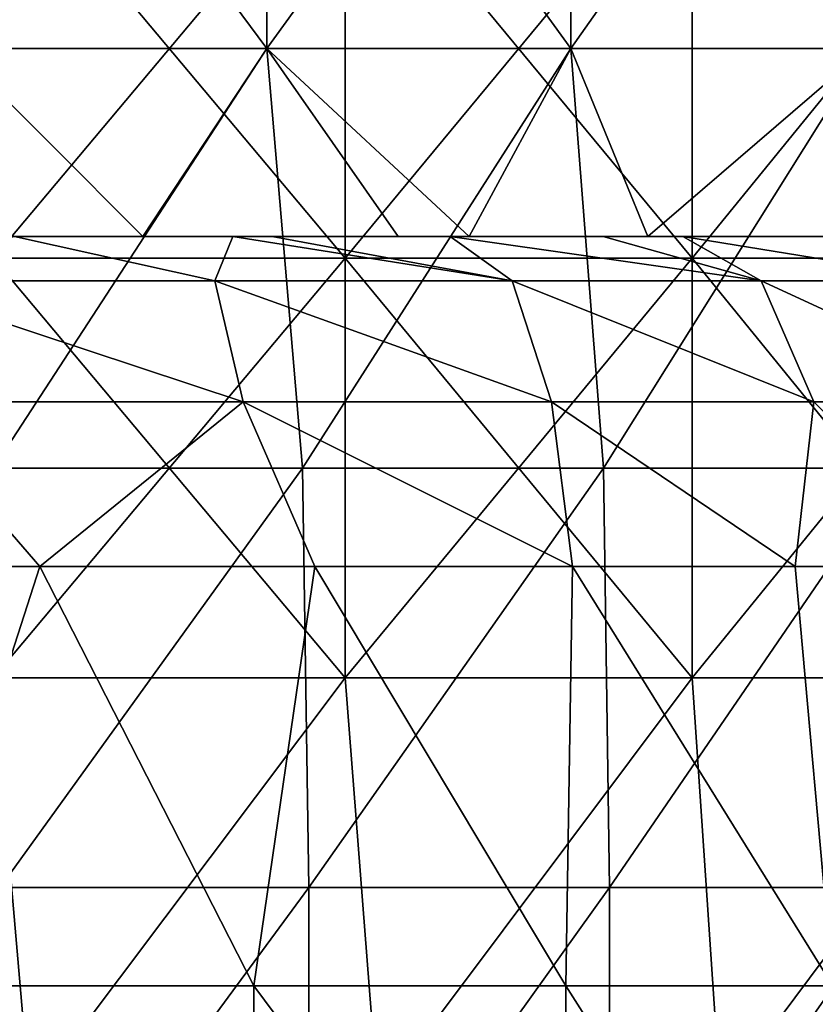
# Model space of a CAD drawing. Header units: inches. Extents: x -4.75 to 4.5, y 0 to 1.88.
# Tile 323 of 462: x 1.9 to 2.05, y 1.34 to 1.53. Entities that reach past the tile are written whole.
import ezdxf

# ---------------------------------------------------------------- set-up
doc = ezdxf.new("R2010")
doc.units = ezdxf.units.IN
doc.header["$LTSCALE"] = 101.851852
doc.header["$MEASUREMENT"] = 0
for name, color, linetype in [('11', 7, 'CONTINUOUS'), ('12', 7, 'CONTINUOUS'), ('15', 7, 'CONTINUOUS'), ('159', 7, 'CONTINUOUS'), ('33', 7, 'CONTINUOUS')]:
    doc.layers.add(name, color=color, linetype=linetype)

msp = doc.modelspace()

# ---------------------------------------------------------------- linework, layer by layer
at = {"layer": '11', "color": 13, "linetype": 'Continuous', "true_color": 0xd67263}
for points in [[(1.94654, 1.52338, 2.12123), (1.88703, 1.52338, 2.17434), (1.94654, 1.60346, 2.12123), (1.94654, 1.52338, 2.12123)], [(1.88703, 1.52338, 2.17434), (1.88703, 1.60346, 2.17434), (1.94654, 1.60346, 2.12123), (1.88703, 1.52338, 2.17434)], [(1.88703, 1.52338, -2.17434), (1.94654, 1.52338, -2.12123), (1.88703, 1.60346, -2.17434), (1.88703, 1.52338, -2.17434)], [(1.94654, 1.52338, -2.12123), (1.94654, 1.60346, -2.12123), (1.88703, 1.60346, -2.17434), (1.94654, 1.52338, -2.12123)], [(2.00455, 1.52338, 2.0665), (1.94654, 1.52338, 2.12123), (2.00455, 1.60346, 2.0665), (2.00455, 1.52338, 2.0665)], [(1.94654, 1.52338, 2.12123), (1.94654, 1.60346, 2.12123), (2.00455, 1.60346, 2.0665), (1.94654, 1.52338, 2.12123)], [(1.94654, 1.52338, -2.12123), (2.00455, 1.52338, -2.0665), (1.94654, 1.60346, -2.12123), (1.94654, 1.52338, -2.12123)], [(2.00455, 1.52338, -2.0665), (2.00455, 1.60346, -2.0665), (1.94654, 1.60346, -2.12123), (2.00455, 1.52338, -2.0665)], [(2.06102, 1.52338, 2.01018), (2.00455, 1.52338, 2.0665), (2.06102, 1.60346, 2.01018), (2.06102, 1.52338, 2.01018)], [(2.00455, 1.52338, 2.0665), (2.00455, 1.60346, 2.0665), (2.06102, 1.60346, 2.01018), (2.00455, 1.52338, 2.0665)], [(2.00455, 1.52338, -2.0665), (2.06102, 1.52338, -2.01018), (2.00455, 1.60346, -2.0665), (2.00455, 1.52338, -2.0665)], [(2.06102, 1.52338, -2.01018), (2.06102, 1.60346, -2.01018), (2.00455, 1.60346, -2.0665), (2.06102, 1.52338, -2.01018)], [(1.89745, 1.4875, -2.16522), (1.92283, 1.4875, -2.14271), (1.88703, 1.52338, -2.17434), (1.89745, 1.4875, -2.16522)], [(1.88703, 1.52338, -2.17434), (1.92283, 1.4875, -2.14271), (1.94654, 1.52338, -2.12123), (1.88703, 1.52338, -2.17434)], [(1.94654, 1.52338, 2.12123), (1.89429, 1.4433, 2.16802), (1.88703, 1.52338, 2.17434), (1.94654, 1.52338, 2.12123)], [(1.95331, 1.4433, 2.115), (1.89429, 1.4433, 2.16802), (1.94654, 1.52338, 2.12123), (1.95331, 1.4433, 2.115)], [(1.92283, 1.4875, -2.14271), (1.97161, 1.4875, -2.09793), (1.94654, 1.52338, -2.12123), (1.92283, 1.4875, -2.14271)], [(1.97161, 1.4875, -2.09793), (1.98518, 1.4875, -2.0851), (1.94654, 1.52338, -2.12123), (1.97161, 1.4875, -2.09793)], [(1.94654, 1.52338, -2.12123), (1.98518, 1.4875, -2.0851), (2.00455, 1.52338, -2.0665), (1.94654, 1.52338, -2.12123)], [(2.00455, 1.52338, 2.0665), (1.95331, 1.4433, 2.115), (1.94654, 1.52338, 2.12123), (2.00455, 1.52338, 2.0665)], [(2.01085, 1.4433, 2.06037), (1.95331, 1.4433, 2.115), (2.00455, 1.52338, 2.0665), (2.01085, 1.4433, 2.06037)], [(1.98518, 1.4875, -2.0851), (2.01926, 1.4875, -2.05213), (2.00455, 1.52338, -2.0665), (1.98518, 1.4875, -2.0851)], [(2.00455, 1.52338, -2.0665), (2.01926, 1.4875, -2.05213), (2.06102, 1.52338, -2.01018), (2.00455, 1.52338, -2.0665)], [(2.06102, 1.52338, 2.01018), (2.01085, 1.4433, 2.06037), (2.00455, 1.52338, 2.0665), (2.06102, 1.52338, 2.01018)], [(2.06686, 1.4433, 2.00418), (2.01085, 1.4433, 2.06037), (2.06102, 1.52338, 2.01018), (2.06686, 1.4433, 2.00418)], [(2.01926, 1.4875, -2.05213), (2.06613, 1.4875, -2.00493), (2.06102, 1.52338, -2.01018), (2.01926, 1.4875, -2.05213)], [(1.89429, 1.4433, 2.16802), (1.95331, 1.4433, 2.115), (1.89561, 1.36322, 2.16687), (1.89429, 1.4433, 2.16802)], [(1.89561, 1.36322, 2.16687), (1.95331, 1.4433, 2.115), (1.95454, 1.36322, 2.11386), (1.89561, 1.36322, 2.16687)], [(1.95331, 1.4433, 2.115), (2.01085, 1.4433, 2.06037), (1.95454, 1.36322, 2.11386), (1.95331, 1.4433, 2.115)], [(1.95454, 1.36322, 2.11386), (2.01085, 1.4433, 2.06037), (2.01199, 1.36322, 2.05926), (1.95454, 1.36322, 2.11386)], [(2.01085, 1.4433, 2.06037), (2.06686, 1.4433, 2.00418), (2.01199, 1.36322, 2.05926), (2.01085, 1.4433, 2.06037)], [(2.01199, 1.36322, 2.05926), (2.06686, 1.4433, 2.00418), (2.06792, 1.36322, 2.00309), (2.01199, 1.36322, 2.05926)], [(1.89561, 1.36322, 2.16687), (1.95454, 1.36322, 2.11386), (1.89561, 1.28314, 2.16687), (1.89561, 1.36322, 2.16687)], [(1.95454, 1.36322, 2.11386), (1.95454, 1.28314, 2.11386), (1.89561, 1.28314, 2.16687), (1.95454, 1.36322, 2.11386)], [(1.95454, 1.36322, 2.11386), (2.01199, 1.36322, 2.05926), (1.95454, 1.28314, 2.11386), (1.95454, 1.36322, 2.11386)], [(2.01199, 1.36322, 2.05926), (2.01199, 1.28314, 2.05926), (1.95454, 1.28314, 2.11386), (2.01199, 1.36322, 2.05926)], [(2.01199, 1.36322, 2.05926), (2.06792, 1.36322, 2.00309), (2.01199, 1.28314, 2.05926), (2.01199, 1.36322, 2.05926)], [(2.06792, 1.36322, 2.00309), (2.06792, 1.28314, 2.00309), (2.01199, 1.28314, 2.05926), (2.06792, 1.36322, 2.00309)]]:
    msp.add_3dface(points, dxfattribs=at)
at = {"layer": '12', "color": 13, "linetype": 'Continuous', "true_color": 0xd67263}
for points in [[(1.96151, 1.56342, 2.97387), (1.8943, 1.56342, 3.01713), (1.96151, 1.48334, 2.97387), (1.96151, 1.56342, 2.97387)], [(1.96151, 1.48334, 2.97387), (1.8943, 1.56342, 3.01713), (1.8943, 1.48334, 3.01713), (1.96151, 1.48334, 2.97387)], [(1.8943, 1.56342, -3.01713), (1.96151, 1.56342, -2.97387), (1.8943, 1.48334, -3.01713), (1.8943, 1.56342, -3.01713)], [(1.8943, 1.48334, -3.01713), (1.96151, 1.56342, -2.97387), (1.96151, 1.48334, -2.97387), (1.8943, 1.48334, -3.01713)], [(2.02773, 1.56342, 2.92911), (1.96151, 1.56342, 2.97387), (2.02773, 1.48334, 2.92911), (2.02773, 1.56342, 2.92911)], [(2.02773, 1.48334, 2.92911), (1.96151, 1.56342, 2.97387), (1.96151, 1.48334, 2.97387), (2.02773, 1.48334, 2.92911)], [(1.96151, 1.56342, -2.97387), (2.02773, 1.56342, -2.92911), (1.96151, 1.48334, -2.97387), (1.96151, 1.56342, -2.97387)], [(1.96151, 1.48334, -2.97387), (2.02773, 1.56342, -2.92911), (2.02773, 1.48334, -2.92911), (1.96151, 1.48334, -2.97387)], [(2.09293, 1.56342, 2.88289), (2.02773, 1.56342, 2.92911), (2.09293, 1.48334, 2.88289), (2.09293, 1.56342, 2.88289)], [(2.09293, 1.48334, 2.88289), (2.02773, 1.56342, 2.92911), (2.02773, 1.48334, 2.92911), (2.09293, 1.48334, 2.88289)], [(2.02773, 1.56342, -2.92911), (2.09293, 1.56342, -2.88289), (2.02773, 1.48334, -2.92911), (2.02773, 1.56342, -2.92911)], [(2.02773, 1.48334, -2.92911), (2.09293, 1.56342, -2.88289), (2.09293, 1.48334, -2.88289), (2.02773, 1.48334, -2.92911)], [(1.96151, 1.40326, -2.97387), (1.8943, 1.40326, -3.01713), (1.96151, 1.48334, -2.97387), (1.96151, 1.40326, -2.97387)], [(1.8943, 1.40326, -3.01713), (1.8943, 1.48334, -3.01713), (1.96151, 1.48334, -2.97387), (1.8943, 1.40326, -3.01713)], [(1.8943, 1.40326, 3.01713), (1.96151, 1.40326, 2.97387), (1.8943, 1.48334, 3.01713), (1.8943, 1.40326, 3.01713)], [(1.96151, 1.40326, 2.97387), (1.96151, 1.48334, 2.97387), (1.8943, 1.48334, 3.01713), (1.96151, 1.40326, 2.97387)], [(2.02773, 1.40326, -2.92911), (1.96151, 1.40326, -2.97387), (2.02773, 1.48334, -2.92911), (2.02773, 1.40326, -2.92911)], [(1.96151, 1.40326, -2.97387), (1.96151, 1.48334, -2.97387), (2.02773, 1.48334, -2.92911), (1.96151, 1.40326, -2.97387)], [(1.96151, 1.40326, 2.97387), (2.02773, 1.40326, 2.92911), (1.96151, 1.48334, 2.97387), (1.96151, 1.40326, 2.97387)], [(2.02773, 1.40326, 2.92911), (2.02773, 1.48334, 2.92911), (1.96151, 1.48334, 2.97387), (2.02773, 1.40326, 2.92911)], [(2.09293, 1.40326, -2.88289), (2.02773, 1.40326, -2.92911), (2.09293, 1.48334, -2.88289), (2.09293, 1.40326, -2.88289)], [(2.02773, 1.40326, -2.92911), (2.02773, 1.48334, -2.92911), (2.09293, 1.48334, -2.88289), (2.02773, 1.40326, -2.92911)], [(2.02773, 1.40326, 2.92911), (2.09293, 1.40326, 2.88289), (2.02773, 1.48334, 2.92911), (2.02773, 1.40326, 2.92911)], [(2.09293, 1.40326, 2.88289), (2.09293, 1.48334, 2.88289), (2.02773, 1.48334, 2.92911), (2.09293, 1.40326, 2.88289)], [(1.90129, 1.32318, -3.01272), (1.83393, 1.32318, -3.05419), (1.8943, 1.40326, -3.01713), (1.90129, 1.32318, -3.01272)], [(1.83394, 1.32318, 3.05419), (1.90129, 1.32318, 3.01272), (1.8943, 1.40326, 3.01713), (1.83394, 1.32318, 3.05419)], [(1.8943, 1.40326, 3.01713), (1.90129, 1.32318, 3.01272), (1.96151, 1.40326, 2.97387), (1.8943, 1.40326, 3.01713)], [(1.96151, 1.40326, -2.97387), (1.90129, 1.32318, -3.01272), (1.8943, 1.40326, -3.01713), (1.96151, 1.40326, -2.97387)], [(1.90129, 1.32318, 3.01272), (1.96771, 1.32318, 2.96977), (1.96151, 1.40326, 2.97387), (1.90129, 1.32318, 3.01272)], [(1.96771, 1.32318, -2.96977), (1.90129, 1.32318, -3.01272), (1.96151, 1.40326, -2.97387), (1.96771, 1.32318, -2.96977)], [(1.96151, 1.40326, 2.97387), (1.96771, 1.32318, 2.96977), (2.02773, 1.40326, 2.92911), (1.96151, 1.40326, 2.97387)], [(2.02773, 1.40326, -2.92911), (1.96771, 1.32318, -2.96977), (1.96151, 1.40326, -2.97387), (2.02773, 1.40326, -2.92911)], [(1.96771, 1.32318, 2.96977), (2.03316, 1.32318, 2.92535), (2.02773, 1.40326, 2.92911), (1.96771, 1.32318, 2.96977)], [(2.03316, 1.32318, -2.92535), (1.96771, 1.32318, -2.96977), (2.02773, 1.40326, -2.92911), (2.03316, 1.32318, -2.92535)], [(2.02773, 1.40326, 2.92911), (2.03316, 1.32318, 2.92535), (2.09293, 1.40326, 2.88289), (2.02773, 1.40326, 2.92911)], [(2.09293, 1.40326, -2.88289), (2.03316, 1.32318, -2.92535), (2.02773, 1.40326, -2.92911), (2.09293, 1.40326, -2.88289)], [(2.03316, 1.32318, 2.92535), (2.09761, 1.32318, 2.87949), (2.09293, 1.40326, 2.88289), (2.03316, 1.32318, 2.92535)], [(2.0976, 1.32318, -2.87949), (2.03316, 1.32318, -2.92535), (2.09293, 1.40326, -2.88289), (2.0976, 1.32318, -2.87949)]]:
    msp.add_3dface(points, dxfattribs=at)
at = {"layer": '15', "color": 13, "linetype": 'Continuous', "true_color": 0xd67263}
for points in [[(1.90047, 1.4875, -1.36428), (1.85781, 1.4875, -1.44436), (1.82113, 1.4875, -1.36428), (1.90047, 1.4875, -1.36428)], [(1.90047, 1.4875, -1.36428), (1.82113, 1.4875, -1.36428), (1.86298, 1.4875, -1.2842), (1.90047, 1.4875, -1.36428)], [(1.90032, 1.4875, -0.40332), (1.87866, 1.4875, -0.4834), (1.82114, 1.4875, -0.40332), (1.90032, 1.4875, -0.40332)], [(1.90032, 1.4875, -0.40332), (1.82114, 1.4875, -0.40332), (1.8414, 1.4875, -0.32324), (1.90032, 1.4875, -0.40332)], [(1.86298, 1.4875, -1.2842), (1.82252, 1.4875, -1.20412), (1.90176, 1.4875, -1.20412), (1.86298, 1.4875, -1.2842)], [(1.82252, 1.4875, -1.20412), (1.85928, 1.4875, -1.12404), (1.90176, 1.4875, -1.20412), (1.82252, 1.4875, -1.20412)], [(1.82354, 1.4875, -1.92484), (1.89436, 1.4875, -1.84476), (1.90282, 1.4875, -1.92484), (1.82354, 1.4875, -1.92484)], [(1.82354, 1.4875, -1.92484), (1.90282, 1.4875, -1.92484), (1.82774, 1.4875, -2.00492), (1.82354, 1.4875, -1.92484)], [(1.89745, 1.4875, -2.16522), (1.82625, 1.4875, -2.085), (1.90566, 1.4875, -2.085), (1.89745, 1.4875, -2.16522)], [(1.82625, 1.4875, -2.085), (1.82774, 1.4875, -2.00492), (1.90566, 1.4875, -2.085), (1.82625, 1.4875, -2.085)], [(1.82774, 1.4875, -2.00492), (1.90282, 1.4875, -1.92484), (1.9072, 1.4875, -2.00492), (1.82774, 1.4875, -2.00492)], [(1.82774, 1.4875, -2.00492), (1.9072, 1.4875, -2.00492), (1.90566, 1.4875, -2.085), (1.82774, 1.4875, -2.00492)], [(1.831, 1.4875, -0.72364), (1.85748, 1.4875, -0.64356), (1.91061, 1.4875, -0.72364), (1.831, 1.4875, -0.72364)], [(1.831, 1.4875, -0.72364), (1.91061, 1.4875, -0.72364), (1.89556, 1.4875, -0.80372), (1.831, 1.4875, -0.72364)], [(1.83254, 1.4875, -1.60452), (1.89064, 1.4875, -1.52444), (1.91221, 1.4875, -1.60452), (1.83254, 1.4875, -1.60452)], [(1.83254, 1.4875, -1.60452), (1.91221, 1.4875, -1.60452), (1.85965, 1.4875, -1.6846), (1.83254, 1.4875, -1.60452)], [(1.83504, 1.4875, -0.96388), (1.86636, 1.4875, -0.8838), (1.91483, 1.4875, -0.96388), (1.83504, 1.4875, -0.96388)], [(1.83504, 1.4875, -0.96388), (1.91483, 1.4875, -0.96388), (1.89376, 1.4875, -1.04396), (1.83504, 1.4875, -0.96388)], [(1.83703, 1.4875, -0.16308), (1.89434, 1.4875, -0.083), (1.917, 1.4875, -0.16308), (1.83703, 1.4875, -0.16308)], [(1.83703, 1.4875, -0.16308), (1.917, 1.4875, -0.16308), (1.84838, 1.4875, -0.24316), (1.83703, 1.4875, -0.16308)], [(1.92105, 1.4875, -0.32324), (1.90032, 1.4875, -0.40332), (1.8414, 1.4875, -0.32324), (1.92105, 1.4875, -0.32324)], [(1.92105, 1.4875, -0.32324), (1.8414, 1.4875, -0.32324), (1.84838, 1.4875, -0.24316), (1.92105, 1.4875, -0.32324)], [(1.92105, 1.4875, -0.32324), (1.84838, 1.4875, -0.24316), (1.92778, 1.4875, -0.24316), (1.92105, 1.4875, -0.32324)], [(1.84838, 1.4875, -0.24316), (1.917, 1.4875, -0.16308), (1.92778, 1.4875, -0.24316), (1.84838, 1.4875, -0.24316)], [(1.84955, 1.4875, -0.00292), (1.86042, 1.4875, 0.07716), (1.92866, 1.4875, -0.00292), (1.84955, 1.4875, -0.00292)], [(1.84955, 1.4875, -0.00292), (1.92866, 1.4875, -0.00292), (1.89434, 1.4875, -0.083), (1.84955, 1.4875, -0.00292)], [(1.85748, 1.4875, -0.64356), (1.86897, 1.4875, -0.56348), (1.93652, 1.4875, -0.64356), (1.85748, 1.4875, -0.64356)], [(1.85748, 1.4875, -0.64356), (1.93652, 1.4875, -0.64356), (1.91061, 1.4875, -0.72364), (1.85748, 1.4875, -0.64356)], [(1.93687, 1.4875, -1.44436), (1.85781, 1.4875, -1.44436), (1.90047, 1.4875, -1.36428), (1.93687, 1.4875, -1.44436)], [(1.85781, 1.4875, -1.44436), (1.93687, 1.4875, -1.44436), (1.89064, 1.4875, -1.52444), (1.85781, 1.4875, -1.44436)], [(1.85928, 1.4875, -1.12404), (1.89376, 1.4875, -1.04396), (1.93839, 1.4875, -1.12404), (1.85928, 1.4875, -1.12404)], [(1.85928, 1.4875, -1.12404), (1.93839, 1.4875, -1.12404), (1.90176, 1.4875, -1.20412), (1.85928, 1.4875, -1.12404)], [(1.85965, 1.4875, -1.6846), (1.91221, 1.4875, -1.60452), (1.93878, 1.4875, -1.6846), (1.85965, 1.4875, -1.6846)], [(1.85965, 1.4875, -1.6846), (1.93878, 1.4875, -1.6846), (1.87556, 1.4875, -1.76468), (1.85965, 1.4875, -1.6846)], [(1.94006, 1.4875, 0.07775), (1.86042, 1.4875, 0.07716), (1.89835, 1.4875, 0.11038), (1.94006, 1.4875, 0.07775)], [(1.86042, 1.4875, 0.07716), (1.94006, 1.4875, 0.07775), (1.92866, 1.4875, -0.00292), (1.86042, 1.4875, 0.07716)], [(1.94226, 1.4875, -1.2842), (1.90047, 1.4875, -1.36428), (1.86298, 1.4875, -1.2842), (1.94226, 1.4875, -1.2842)], [(1.94226, 1.4875, -1.2842), (1.86298, 1.4875, -1.2842), (1.90176, 1.4875, -1.20412), (1.94226, 1.4875, -1.2842)], [(1.86636, 1.4875, -0.8838), (1.89556, 1.4875, -0.80372), (1.94578, 1.4875, -0.8838), (1.86636, 1.4875, -0.8838)], [(1.86636, 1.4875, -0.8838), (1.94578, 1.4875, -0.8838), (1.91483, 1.4875, -0.96388), (1.86636, 1.4875, -0.8838)], [(1.86897, 1.4875, -0.56348), (1.94849, 1.4875, -0.56348), (1.93652, 1.4875, -0.64356), (1.86897, 1.4875, -0.56348)], [(1.94849, 1.4875, -0.56348), (1.86897, 1.4875, -0.56348), (1.87866, 1.4875, -0.4834), (1.94849, 1.4875, -0.56348)], [(1.87556, 1.4875, -1.76468), (1.93878, 1.4875, -1.6846), (1.95537, 1.4875, -1.76468), (1.87556, 1.4875, -1.76468)], [(1.87556, 1.4875, -1.76468), (1.95537, 1.4875, -1.76468), (1.89436, 1.4875, -1.84476), (1.87556, 1.4875, -1.76468)], [(1.9586, 1.4875, -0.4834), (1.94849, 1.4875, -0.56348), (1.87866, 1.4875, -0.4834), (1.9586, 1.4875, -0.4834)], [(1.9586, 1.4875, -0.4834), (1.87866, 1.4875, -0.4834), (1.90032, 1.4875, -0.40332), (1.9586, 1.4875, -0.4834)], [(1.89064, 1.4875, -1.52444), (1.93687, 1.4875, -1.44436), (1.96942, 1.4875, -1.52444), (1.89064, 1.4875, -1.52444)], [(1.89064, 1.4875, -1.52444), (1.96942, 1.4875, -1.52444), (1.91221, 1.4875, -1.60452), (1.89064, 1.4875, -1.52444)], [(1.89376, 1.4875, -1.04396), (1.91483, 1.4875, -0.96388), (1.97267, 1.4875, -1.04396), (1.89376, 1.4875, -1.04396)], [(1.89376, 1.4875, -1.04396), (1.97267, 1.4875, -1.04396), (1.93839, 1.4875, -1.12404), (1.89376, 1.4875, -1.04396)], [(1.89434, 1.4875, -0.083), (1.92866, 1.4875, -0.00292), (1.97282, 1.4875, -0.083), (1.89434, 1.4875, -0.083)], [(1.89434, 1.4875, -0.083), (1.97282, 1.4875, -0.083), (1.917, 1.4875, -0.16308), (1.89434, 1.4875, -0.083)], [(1.89436, 1.4875, -1.84476), (1.95537, 1.4875, -1.76468), (1.97329, 1.4875, -1.84476), (1.89436, 1.4875, -1.84476)], [(1.89436, 1.4875, -1.84476), (1.97329, 1.4875, -1.84476), (1.90282, 1.4875, -1.92484), (1.89436, 1.4875, -1.84476)], [(1.89556, 1.4875, -0.80372), (1.91061, 1.4875, -0.72364), (1.97455, 1.4875, -0.80372), (1.89556, 1.4875, -0.80372)], [(1.89556, 1.4875, -0.80372), (1.97455, 1.4875, -0.80372), (1.94578, 1.4875, -0.8838), (1.89556, 1.4875, -0.80372)], [(1.92283, 1.4875, -2.14271), (1.89745, 1.4875, -2.16522), (1.90566, 1.4875, -2.085), (1.92283, 1.4875, -2.14271)], [(1.9795, 1.4875, -0.40332), (1.9586, 1.4875, -0.4834), (1.90032, 1.4875, -0.40332), (1.9795, 1.4875, -0.40332)], [(1.9795, 1.4875, -0.40332), (1.90032, 1.4875, -0.40332), (1.92105, 1.4875, -0.32324), (1.9795, 1.4875, -0.40332)], [(1.97981, 1.4875, -1.36428), (1.93687, 1.4875, -1.44436), (1.90047, 1.4875, -1.36428), (1.97981, 1.4875, -1.36428)], [(1.97981, 1.4875, -1.36428), (1.90047, 1.4875, -1.36428), (1.94226, 1.4875, -1.2842), (1.97981, 1.4875, -1.36428)], [(1.94226, 1.4875, -1.2842), (1.90176, 1.4875, -1.20412), (1.981, 1.4875, -1.20412), (1.94226, 1.4875, -1.2842)], [(1.90176, 1.4875, -1.20412), (1.93839, 1.4875, -1.12404), (1.981, 1.4875, -1.20412), (1.90176, 1.4875, -1.20412)], [(1.90282, 1.4875, -1.92484), (1.97329, 1.4875, -1.84476), (1.98211, 1.4875, -1.92484), (1.90282, 1.4875, -1.92484)], [(1.90282, 1.4875, -1.92484), (1.98211, 1.4875, -1.92484), (1.9072, 1.4875, -2.00492), (1.90282, 1.4875, -1.92484)], [(1.98518, 1.4875, -2.0851), (1.92283, 1.4875, -2.14271), (1.90566, 1.4875, -2.085), (1.98518, 1.4875, -2.0851)], [(1.9072, 1.4875, -2.00492), (1.98518, 1.4875, -2.0851), (1.90566, 1.4875, -2.085), (1.9072, 1.4875, -2.00492)], [(1.98518, 1.4875, -2.0851), (1.9072, 1.4875, -2.00492), (1.98666, 1.4875, -2.00492), (1.98518, 1.4875, -2.0851)], [(1.9072, 1.4875, -2.00492), (1.98211, 1.4875, -1.92484), (1.98666, 1.4875, -2.00492), (1.9072, 1.4875, -2.00492)], [(1.91061, 1.4875, -0.72364), (1.93652, 1.4875, -0.64356), (1.99022, 1.4875, -0.72364), (1.91061, 1.4875, -0.72364)], [(1.91061, 1.4875, -0.72364), (1.99022, 1.4875, -0.72364), (1.97455, 1.4875, -0.80372), (1.91061, 1.4875, -0.72364)], [(1.91221, 1.4875, -1.60452), (1.96942, 1.4875, -1.52444), (1.99189, 1.4875, -1.60452), (1.91221, 1.4875, -1.60452)], [(1.91221, 1.4875, -1.60452), (1.99189, 1.4875, -1.60452), (1.93878, 1.4875, -1.6846), (1.91221, 1.4875, -1.60452)], [(1.91483, 1.4875, -0.96388), (1.94578, 1.4875, -0.8838), (1.99461, 1.4875, -0.96388), (1.91483, 1.4875, -0.96388)], [(1.91483, 1.4875, -0.96388), (1.99461, 1.4875, -0.96388), (1.97267, 1.4875, -1.04396), (1.91483, 1.4875, -0.96388)], [(1.917, 1.4875, -0.16308), (1.97282, 1.4875, -0.083), (1.99697, 1.4875, -0.16308), (1.917, 1.4875, -0.16308)], [(1.917, 1.4875, -0.16308), (1.99697, 1.4875, -0.16308), (1.92778, 1.4875, -0.24316), (1.917, 1.4875, -0.16308)], [(2.00071, 1.4875, -0.32324), (1.9795, 1.4875, -0.40332), (1.92105, 1.4875, -0.32324), (2.00071, 1.4875, -0.32324)], [(2.00071, 1.4875, -0.32324), (1.92105, 1.4875, -0.32324), (1.92778, 1.4875, -0.24316), (2.00071, 1.4875, -0.32324)], [(1.98518, 1.4875, -2.0851), (1.97161, 1.4875, -2.09793), (1.92283, 1.4875, -2.14271), (1.98518, 1.4875, -2.0851)], [(2.00071, 1.4875, -0.32324), (1.92778, 1.4875, -0.24316), (2.00717, 1.4875, -0.24316), (2.00071, 1.4875, -0.32324)], [(1.92778, 1.4875, -0.24316), (1.99697, 1.4875, -0.16308), (2.00717, 1.4875, -0.24316), (1.92778, 1.4875, -0.24316)], [(1.94006, 1.4875, 0.07775), (1.94753, 1.4875, 0.07099), (1.92866, 1.4875, -0.00292), (1.94006, 1.4875, 0.07775)], [(1.92866, 1.4875, -0.00292), (1.94753, 1.4875, 0.07099), (1.98156, 1.4875, 0.03606), (1.92866, 1.4875, -0.00292)], [(2.01074, 1.4875, -0.0018), (1.92866, 1.4875, -0.00292), (1.98156, 1.4875, 0.03606), (2.01074, 1.4875, -0.0018)], [(1.92866, 1.4875, -0.00292), (2.01074, 1.4875, -0.0018), (1.97282, 1.4875, -0.083), (1.92866, 1.4875, -0.00292)], [(1.93652, 1.4875, -0.64356), (1.94849, 1.4875, -0.56348), (2.01556, 1.4875, -0.64356), (1.93652, 1.4875, -0.64356)], [(1.93652, 1.4875, -0.64356), (2.01556, 1.4875, -0.64356), (1.99022, 1.4875, -0.72364), (1.93652, 1.4875, -0.64356)], [(2.01593, 1.4875, -1.44436), (1.93687, 1.4875, -1.44436), (1.97981, 1.4875, -1.36428), (2.01593, 1.4875, -1.44436)], [(1.93687, 1.4875, -1.44436), (2.01593, 1.4875, -1.44436), (1.96942, 1.4875, -1.52444), (1.93687, 1.4875, -1.44436)], [(1.93839, 1.4875, -1.12404), (1.97267, 1.4875, -1.04396), (2.01751, 1.4875, -1.12404), (1.93839, 1.4875, -1.12404)], [(1.93839, 1.4875, -1.12404), (2.01751, 1.4875, -1.12404), (1.981, 1.4875, -1.20412), (1.93839, 1.4875, -1.12404)], [(1.93878, 1.4875, -1.6846), (1.99189, 1.4875, -1.60452), (2.01792, 1.4875, -1.6846), (1.93878, 1.4875, -1.6846)], [(1.93878, 1.4875, -1.6846), (2.01792, 1.4875, -1.6846), (1.95537, 1.4875, -1.76468), (1.93878, 1.4875, -1.6846)], [(2.02154, 1.4875, -1.2842), (1.97981, 1.4875, -1.36428), (1.94226, 1.4875, -1.2842), (2.02154, 1.4875, -1.2842)], [(2.02154, 1.4875, -1.2842), (1.94226, 1.4875, -1.2842), (1.981, 1.4875, -1.20412), (2.02154, 1.4875, -1.2842)], [(1.94578, 1.4875, -0.8838), (1.97455, 1.4875, -0.80372), (2.02519, 1.4875, -0.8838), (1.94578, 1.4875, -0.8838)], [(1.94578, 1.4875, -0.8838), (2.02519, 1.4875, -0.8838), (1.99461, 1.4875, -0.96388), (1.94578, 1.4875, -0.8838)], [(1.94849, 1.4875, -0.56348), (2.02802, 1.4875, -0.56348), (2.01556, 1.4875, -0.64356), (1.94849, 1.4875, -0.56348)], [(2.02802, 1.4875, -0.56348), (1.94849, 1.4875, -0.56348), (1.9586, 1.4875, -0.4834), (2.02802, 1.4875, -0.56348)], [(1.95537, 1.4875, -1.76468), (2.01792, 1.4875, -1.6846), (2.03518, 1.4875, -1.76468), (1.95537, 1.4875, -1.76468)], [(1.95537, 1.4875, -1.76468), (2.03518, 1.4875, -1.76468), (1.97329, 1.4875, -1.84476), (1.95537, 1.4875, -1.76468)], [(2.03855, 1.4875, -0.4834), (2.02802, 1.4875, -0.56348), (1.9586, 1.4875, -0.4834), (2.03855, 1.4875, -0.4834)], [(2.03855, 1.4875, -0.4834), (1.9586, 1.4875, -0.4834), (1.9795, 1.4875, -0.40332), (2.03855, 1.4875, -0.4834)], [(1.96942, 1.4875, -1.52444), (2.01593, 1.4875, -1.44436), (2.04819, 1.4875, -1.52444), (1.96942, 1.4875, -1.52444)], [(1.96942, 1.4875, -1.52444), (2.04819, 1.4875, -1.52444), (1.99189, 1.4875, -1.60452), (1.96942, 1.4875, -1.52444)], [(1.97267, 1.4875, -1.04396), (1.99461, 1.4875, -0.96388), (2.05158, 1.4875, -1.04396), (1.97267, 1.4875, -1.04396)], [(1.97267, 1.4875, -1.04396), (2.05158, 1.4875, -1.04396), (2.01751, 1.4875, -1.12404), (1.97267, 1.4875, -1.04396)], [(2.01074, 1.4875, -0.0018), (2.02596, 1.4875, -0.02525), (1.97282, 1.4875, -0.083), (2.01074, 1.4875, -0.0018)], [(1.97282, 1.4875, -0.083), (2.02596, 1.4875, -0.02525), (2.05516, 1.4875, -0.08348), (1.97282, 1.4875, -0.083)], [(1.97282, 1.4875, -0.083), (2.05516, 1.4875, -0.08348), (1.99697, 1.4875, -0.16308), (1.97282, 1.4875, -0.083)], [(1.97329, 1.4875, -1.84476), (2.03518, 1.4875, -1.76468), (2.05223, 1.4875, -1.84476), (1.97329, 1.4875, -1.84476)], [(1.97329, 1.4875, -1.84476), (2.05223, 1.4875, -1.84476), (1.98211, 1.4875, -1.92484), (1.97329, 1.4875, -1.84476)], [(1.97455, 1.4875, -0.80372), (1.99022, 1.4875, -0.72364), (2.05353, 1.4875, -0.80372), (1.97455, 1.4875, -0.80372)], [(1.97455, 1.4875, -0.80372), (2.05353, 1.4875, -0.80372), (2.02519, 1.4875, -0.8838), (1.97455, 1.4875, -0.80372)], [(2.05868, 1.4875, -0.40332), (2.03855, 1.4875, -0.4834), (1.9795, 1.4875, -0.40332), (2.05868, 1.4875, -0.40332)], [(2.05868, 1.4875, -0.40332), (1.9795, 1.4875, -0.40332), (2.00071, 1.4875, -0.32324), (2.05868, 1.4875, -0.40332)], [(2.05915, 1.4875, -1.36428), (2.01593, 1.4875, -1.44436), (1.97981, 1.4875, -1.36428), (2.05915, 1.4875, -1.36428)], [(2.05915, 1.4875, -1.36428), (1.97981, 1.4875, -1.36428), (2.02154, 1.4875, -1.2842), (2.05915, 1.4875, -1.36428)], [(2.02154, 1.4875, -1.2842), (1.981, 1.4875, -1.20412), (2.06024, 1.4875, -1.20412), (2.02154, 1.4875, -1.2842)], [(1.981, 1.4875, -1.20412), (2.01751, 1.4875, -1.12404), (2.06024, 1.4875, -1.20412), (1.981, 1.4875, -1.20412)], [(1.98211, 1.4875, -1.92484), (2.05223, 1.4875, -1.84476), (2.06139, 1.4875, -1.92484), (1.98211, 1.4875, -1.92484)], [(1.98211, 1.4875, -1.92484), (2.06139, 1.4875, -1.92484), (1.98666, 1.4875, -2.00492), (1.98211, 1.4875, -1.92484)], [(2.01926, 1.4875, -2.05213), (1.98518, 1.4875, -2.0851), (1.98666, 1.4875, -2.00492), (2.01926, 1.4875, -2.05213)], [(2.06613, 1.4875, -2.00493), (2.01926, 1.4875, -2.05213), (1.98666, 1.4875, -2.00492), (2.06613, 1.4875, -2.00493)], [(2.06139, 1.4875, -1.92484), (2.06613, 1.4875, -2.00493), (1.98666, 1.4875, -2.00492), (2.06139, 1.4875, -1.92484)], [(1.99022, 1.4875, -0.72364), (2.01556, 1.4875, -0.64356), (2.06983, 1.4875, -0.72364), (1.99022, 1.4875, -0.72364)], [(1.99022, 1.4875, -0.72364), (2.06983, 1.4875, -0.72364), (2.05353, 1.4875, -0.80372), (1.99022, 1.4875, -0.72364)], [(1.99189, 1.4875, -1.60452), (2.04819, 1.4875, -1.52444), (2.07156, 1.4875, -1.60452), (1.99189, 1.4875, -1.60452)], [(1.99189, 1.4875, -1.60452), (2.07156, 1.4875, -1.60452), (2.01792, 1.4875, -1.6846), (1.99189, 1.4875, -1.60452)], [(1.99461, 1.4875, -0.96388), (2.02519, 1.4875, -0.8838), (2.0744, 1.4875, -0.96388), (1.99461, 1.4875, -0.96388)], [(1.99461, 1.4875, -0.96388), (2.0744, 1.4875, -0.96388), (2.05158, 1.4875, -1.04396), (1.99461, 1.4875, -0.96388)], [(2.05516, 1.4875, -0.08348), (2.0703, 1.4875, -0.12628), (1.99697, 1.4875, -0.16308), (2.05516, 1.4875, -0.08348)], [(1.99697, 1.4875, -0.16308), (2.0703, 1.4875, -0.12628), (2.07976, 1.4875, -0.16444), (1.99697, 1.4875, -0.16308)], [(1.99697, 1.4875, -0.16308), (2.07976, 1.4875, -0.16444), (2.00717, 1.4875, -0.24316), (1.99697, 1.4875, -0.16308)], [(2.08224, 1.4875, -0.32208), (2.05868, 1.4875, -0.40332), (2.00071, 1.4875, -0.32324), (2.08224, 1.4875, -0.32208)], [(2.08224, 1.4875, -0.32208), (2.00071, 1.4875, -0.32324), (2.00717, 1.4875, -0.24316), (2.08224, 1.4875, -0.32208)], [(2.08224, 1.4875, -0.32208), (2.00717, 1.4875, -0.24316), (2.08821, 1.4875, -0.2438), (2.08224, 1.4875, -0.32208)], [(2.00717, 1.4875, -0.24316), (2.07976, 1.4875, -0.16444), (2.08821, 1.4875, -0.2438), (2.00717, 1.4875, -0.24316)], [(2.01556, 1.4875, -0.64356), (2.02802, 1.4875, -0.56348), (2.0946, 1.4875, -0.64356), (2.01556, 1.4875, -0.64356)], [(2.01556, 1.4875, -0.64356), (2.0946, 1.4875, -0.64356), (2.06983, 1.4875, -0.72364), (2.01556, 1.4875, -0.64356)], [(2.09498, 1.4875, -1.44436), (2.01593, 1.4875, -1.44436), (2.05915, 1.4875, -1.36428), (2.09498, 1.4875, -1.44436)], [(2.01593, 1.4875, -1.44436), (2.09498, 1.4875, -1.44436), (2.04819, 1.4875, -1.52444), (2.01593, 1.4875, -1.44436)], [(2.01751, 1.4875, -1.12404), (2.05158, 1.4875, -1.04396), (2.09662, 1.4875, -1.12404), (2.01751, 1.4875, -1.12404)], [(2.01751, 1.4875, -1.12404), (2.09662, 1.4875, -1.12404), (2.06024, 1.4875, -1.20412), (2.01751, 1.4875, -1.12404)], [(2.01792, 1.4875, -1.6846), (2.07156, 1.4875, -1.60452), (2.09706, 1.4875, -1.6846), (2.01792, 1.4875, -1.6846)], [(2.01792, 1.4875, -1.6846), (2.09706, 1.4875, -1.6846), (2.03518, 1.4875, -1.76468), (2.01792, 1.4875, -1.6846)], [(2.10082, 1.4875, -1.2842), (2.05915, 1.4875, -1.36428), (2.02154, 1.4875, -1.2842), (2.10082, 1.4875, -1.2842)], [(2.10082, 1.4875, -1.2842), (2.02154, 1.4875, -1.2842), (2.06024, 1.4875, -1.20412), (2.10082, 1.4875, -1.2842)], [(2.02519, 1.4875, -0.8838), (2.05353, 1.4875, -0.80372), (2.10461, 1.4875, -0.8838), (2.02519, 1.4875, -0.8838)], [(2.02519, 1.4875, -0.8838), (2.10461, 1.4875, -0.8838), (2.0744, 1.4875, -0.96388), (2.02519, 1.4875, -0.8838)], [(2.02802, 1.4875, -0.56348), (2.10755, 1.4875, -0.56348), (2.0946, 1.4875, -0.64356), (2.02802, 1.4875, -0.56348)], [(2.10755, 1.4875, -0.56348), (2.02802, 1.4875, -0.56348), (2.03855, 1.4875, -0.4834), (2.10755, 1.4875, -0.56348)], [(2.03518, 1.4875, -1.76468), (2.09706, 1.4875, -1.6846), (2.11499, 1.4875, -1.76468), (2.03518, 1.4875, -1.76468)], [(2.03518, 1.4875, -1.76468), (2.11499, 1.4875, -1.76468), (2.05223, 1.4875, -1.84476), (2.03518, 1.4875, -1.76468)], [(2.11849, 1.4875, -0.4834), (2.10755, 1.4875, -0.56348), (2.03855, 1.4875, -0.4834), (2.11849, 1.4875, -0.4834)], [(2.11849, 1.4875, -0.4834), (2.03855, 1.4875, -0.4834), (2.05868, 1.4875, -0.40332), (2.11849, 1.4875, -0.4834)], [(2.04819, 1.4875, -1.52444), (2.09498, 1.4875, -1.44436), (2.12697, 1.4875, -1.52444), (2.04819, 1.4875, -1.52444)], [(2.04819, 1.4875, -1.52444), (2.12697, 1.4875, -1.52444), (2.07156, 1.4875, -1.60452), (2.04819, 1.4875, -1.52444)]]:
    msp.add_3dface(points, dxfattribs=at)
at = {"layer": '159', "color": 13, "linetype": 'Continuous', "true_color": 0xd67263}
for points in [[(1.93659, 1.47906, 0.12153), (1.89835, 1.4875, 0.11038), (1.8722, 1.47906, 0.16309), (1.93659, 1.47906, 0.12153)], [(1.94006, 1.4875, 0.07775), (1.89835, 1.4875, 0.11038), (1.93659, 1.47906, 0.12153), (1.94006, 1.4875, 0.07775)], [(1.99335, 1.47906, 0.07002), (1.94006, 1.4875, 0.07775), (1.93659, 1.47906, 0.12153), (1.99335, 1.47906, 0.07002)], [(1.94753, 1.4875, 0.07099), (1.94006, 1.4875, 0.07775), (1.99335, 1.47906, 0.07002), (1.94753, 1.4875, 0.07099)], [(1.98156, 1.4875, 0.03606), (1.94753, 1.4875, 0.07099), (1.99335, 1.47906, 0.07002), (1.98156, 1.4875, 0.03606)], [(2.01074, 1.4875, -0.0018), (1.98156, 1.4875, 0.03606), (2.04094, 1.47906, 0.00996), (2.01074, 1.4875, -0.0018)], [(2.04094, 1.47906, 0.00996), (1.98156, 1.4875, 0.03606), (1.99335, 1.47906, 0.07002), (2.04094, 1.47906, 0.00996)], [(2.02596, 1.4875, -0.02525), (2.01074, 1.4875, -0.0018), (2.04094, 1.47906, 0.00996), (2.02596, 1.4875, -0.02525)], [(2.05516, 1.4875, -0.08348), (2.02596, 1.4875, -0.02525), (2.07811, 1.47906, -0.05707), (2.05516, 1.4875, -0.08348)], [(2.07811, 1.47906, -0.05707), (2.02596, 1.4875, -0.02525), (2.04094, 1.47906, 0.00996), (2.07811, 1.47906, -0.05707)], [(1.94204, 1.45597, 0.14629), (1.93659, 1.47906, 0.12153), (1.8722, 1.47906, 0.16309), (1.94204, 1.45597, 0.14629)], [(1.87594, 1.45597, 0.18719), (1.94204, 1.45597, 0.14629), (1.8722, 1.47906, 0.16309), (1.87594, 1.45597, 0.18719)], [(2.00087, 1.45597, 0.09549), (1.99335, 1.47906, 0.07002), (1.93659, 1.47906, 0.12153), (2.00087, 1.45597, 0.09549)], [(1.94204, 1.45597, 0.14629), (2.00087, 1.45597, 0.09549), (1.93659, 1.47906, 0.12153), (1.94204, 1.45597, 0.14629)], [(2.05096, 1.45597, 0.03606), (2.04094, 1.47906, 0.00996), (1.99335, 1.47906, 0.07002), (2.05096, 1.45597, 0.03606)], [(2.00087, 1.45597, 0.09549), (2.05096, 1.45597, 0.03606), (1.99335, 1.47906, 0.07002), (2.00087, 1.45597, 0.09549)], [(2.09105, 1.45597, -0.03053), (2.07811, 1.47906, -0.05707), (2.04094, 1.47906, 0.00996), (2.09105, 1.45597, -0.03053)], [(2.05096, 1.45597, 0.03606), (2.09105, 1.45597, -0.03053), (2.04094, 1.47906, 0.00996), (2.05096, 1.45597, 0.03606)], [(1.84946, 1.4245, 0.209), (1.90316, 1.4245, 0.18186), (1.87594, 1.45597, 0.18719), (1.84946, 1.4245, 0.209)], [(1.87594, 1.45597, 0.18719), (1.90316, 1.4245, 0.18186), (1.94204, 1.45597, 0.14629), (1.87594, 1.45597, 0.18719)], [(1.90316, 1.4245, 0.18186), (1.95571, 1.4245, 0.14656), (1.94204, 1.45597, 0.14629), (1.90316, 1.4245, 0.18186)], [(1.95571, 1.4245, 0.14656), (2.00488, 1.4245, 0.10341), (1.94204, 1.45597, 0.14629), (1.95571, 1.4245, 0.14656)], [(1.94204, 1.45597, 0.14629), (2.00488, 1.4245, 0.10341), (2.00087, 1.45597, 0.09549), (1.94204, 1.45597, 0.14629)], [(2.00488, 1.4245, 0.10341), (2.0474, 1.4245, 0.05497), (2.00087, 1.45597, 0.09549), (2.00488, 1.4245, 0.10341)], [(2.00087, 1.45597, 0.09549), (2.0474, 1.4245, 0.05497), (2.05096, 1.45597, 0.03606), (2.00087, 1.45597, 0.09549)], [(2.0474, 1.4245, 0.05497), (2.08221, 1.4245, 0.00341), (2.05096, 1.45597, 0.03606), (2.0474, 1.4245, 0.05497)], [(2.05096, 1.45597, 0.03606), (2.08221, 1.4245, 0.00341), (2.09105, 1.45597, -0.03053), (2.05096, 1.45597, 0.03606)]]:
    msp.add_3dface(points, dxfattribs=at)
at = {"layer": '33', "color": 13, "linetype": 'Continuous', "true_color": 0xd67263}
for points in [[(1.90316, 1.4245, 0.18186), (1.84946, 1.4245, 0.209), (1.87735, 1.3445, 0.19592), (1.90316, 1.4245, 0.18186)], [(1.94407, 1.3445, 0.15524), (1.90316, 1.4245, 0.18186), (1.87735, 1.3445, 0.19592), (1.94407, 1.3445, 0.15524)], [(1.95571, 1.4245, 0.14656), (1.90316, 1.4245, 0.18186), (1.94407, 1.3445, 0.15524), (1.95571, 1.4245, 0.14656)], [(2.00364, 1.3445, 0.10465), (1.95571, 1.4245, 0.14656), (1.94407, 1.3445, 0.15524), (2.00364, 1.3445, 0.10465)], [(2.00488, 1.4245, 0.10341), (1.95571, 1.4245, 0.14656), (2.00364, 1.3445, 0.10465), (2.00488, 1.4245, 0.10341)], [(2.05459, 1.3445, 0.04539), (2.00488, 1.4245, 0.10341), (2.00364, 1.3445, 0.10465), (2.05459, 1.3445, 0.04539)], [(2.0474, 1.4245, 0.05497), (2.00488, 1.4245, 0.10341), (2.05459, 1.3445, 0.04539), (2.0474, 1.4245, 0.05497)], [(2.08221, 1.4245, 0.00341), (2.0474, 1.4245, 0.05497), (2.05459, 1.3445, 0.04539), (2.08221, 1.4245, 0.00341)], [(1.94407, 1.3445, 0.15524), (1.87735, 1.3445, 0.19592), (1.94407, 1.26442, 0.15524), (1.94407, 1.3445, 0.15524)], [(1.87735, 1.3445, 0.19592), (1.87735, 1.26442, 0.19592), (1.94407, 1.26442, 0.15524), (1.87735, 1.3445, 0.19592)], [(2.00364, 1.3445, 0.10465), (1.94407, 1.3445, 0.15524), (2.00364, 1.26442, 0.10465), (2.00364, 1.3445, 0.10465)], [(1.94407, 1.3445, 0.15524), (1.94407, 1.26442, 0.15524), (2.00364, 1.26442, 0.10465), (1.94407, 1.3445, 0.15524)], [(2.05459, 1.3445, 0.04539), (2.00364, 1.3445, 0.10465), (2.05459, 1.26442, 0.04539), (2.05459, 1.3445, 0.04539)], [(2.00364, 1.3445, 0.10465), (2.00364, 1.26442, 0.10465), (2.05459, 1.26442, 0.04539), (2.00364, 1.3445, 0.10465)]]:
    msp.add_3dface(points, dxfattribs=at)

doc.saveas('drawing.dxf')
